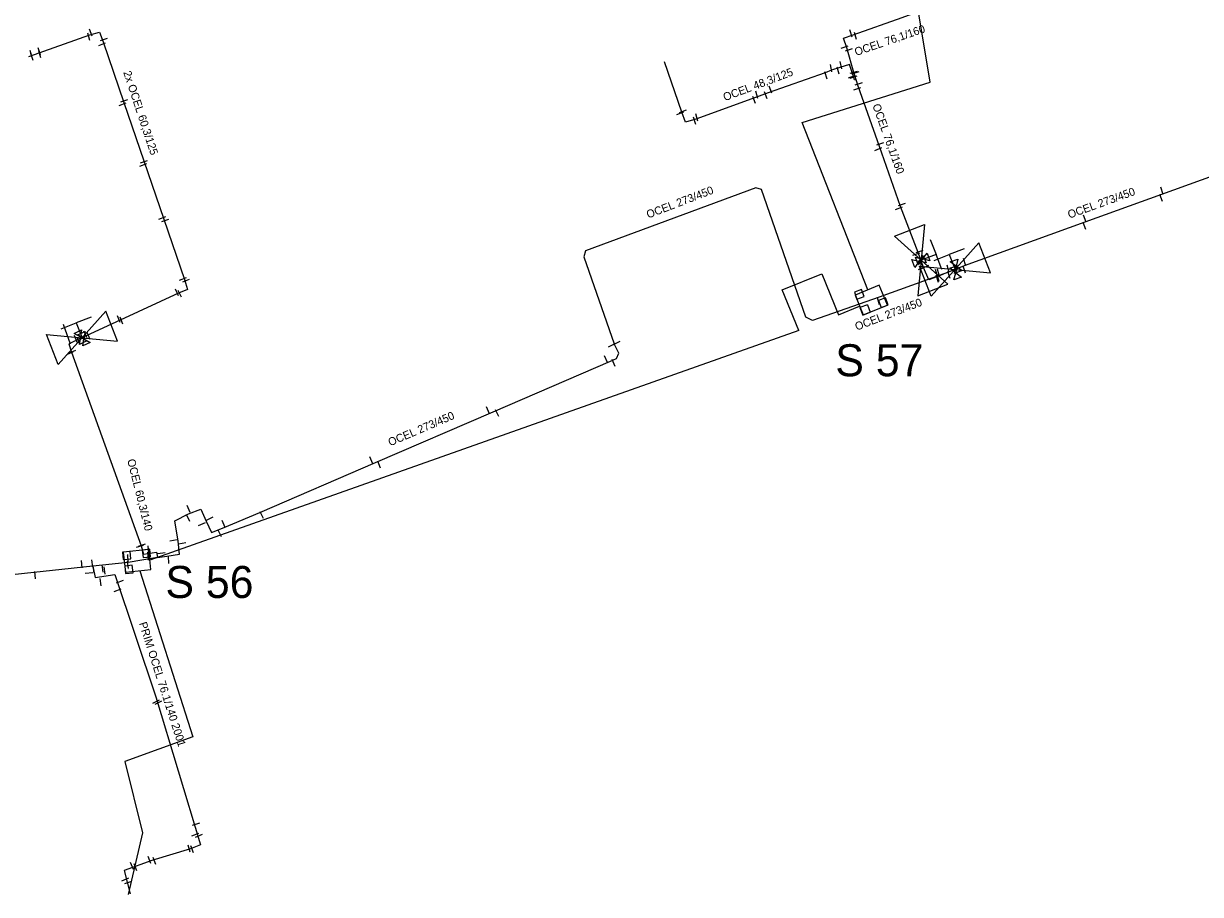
# Model space of a CAD drawing. Extents: x -642943 to -623314, y -1138561 to -1113539.
# Drawn here: x -642240 to -642129.7, y -1114498.3 to -1114416.6 of the extents above; entities that cross this region are included whole.
import ezdxf

# ---------------------------------------------------------------- set-up
doc = ezdxf.new("R2010")
doc.units = 0
for name, color, linetype in [('horkovod armatury', 7, 'Continuous'), ('horkovod dimenze', 7, 'Continuous'), ('horkovod předisol', 7, 'Continuous'), ('horkovod sváry', 7, 'Continuous'), ('horkovod trasa', 7, 'Continuous'), ('horkovod zrušený', 7, 'Continuous'), ('horkovod číslo šachty', 7, 'Continuous'), ('horkovod šachty', 7, 'Continuous')]:
    doc.layers.add(name, color=color, linetype=linetype)

# ---------------------------------------------------------------- blocks, each defined once
blk = doc.blocks.new('SPH')
at = {"layer": 'horkovod sváry'}
blk.add_line((0, -0.035), (0, 0.035), dxfattribs=at)
blk = doc.blocks.new('SPH_1')
at = {"layer": 'horkovod sváry'}
blk.add_line((0, -0.035), (0, 0.035), dxfattribs=at)
blk = doc.blocks.new('POINT_DISPLAY')
blk.add_line((0, 0), (0, 0))
blk = doc.blocks.new('SCH_01_74')
at = {"layer": 'horkovod armatury'}
for p, q in [((10, 5), (-10, -5)), ((-10, -5), (-10, 5)), ((-10, 5), (10, -5)), ((-5, 5), (0, 5)), ((0, 5), (0, 0)), ((5, 5), (0, 5)), ((10, -5), (10, 5))]:
    blk.add_line(p, q, dxfattribs=at)
blk = doc.blocks.new('SH')
at = {"layer": 'horkovod armatury'}
for p, q in [((-0.057, -0.039), (-0.056, 0.038)), ((-0.056, 0.038), (0, 0)), ((0.001, 0), (0.058, 0.037)), ((0.058, 0.037), (0.058, -0.039)), ((0.001, 0), (-0.057, -0.039)), ((0.058, -0.039), (0.001, 0))]:
    blk.add_line(p, q, dxfattribs=at)

msp = doc.modelspace()

# ---------------------------------------------------------------- linework, layer by layer
at = {"layer": 'horkovod předisol'}
msp.add_line((-642153.76, -1114440.1), (-642159.83, -1114442.28), dxfattribs=at)
for points in [[(-642161.98, -1114421.91), (-642162.19, -1114421.22), (-642162.85, -1114418.92), (-642163.16, -1114418), (-642162.25, -1114417.68), (-642157.67, -1114416.06), (-642156.72, -1114415.71), (-642157.07, -1114414.84), (-642157.48, -1114413.59), (-642157.69, -1114412.9), (-642156.46, -1114412.44), (-642156.65, -1114411.72), (-642156.84, -1114410.82), (-642155.96, -1114410.48), (-642154.25, -1114409.92)], [(-642239.53, -1114419.72), (-642233.82, -1114417.68), (-642232.9, -1114417.44), (-642232.57, -1114418.33), (-642230.63, -1114424.04), (-642226.88, -1114434.98), (-642224.94, -1114440.63), (-642224.66, -1114441.55), (-642225.51, -1114441.91), (-642230.97, -1114444.42), (-642235.79, -1114446.66), (-642235.55, -1114447.44), (-642229.02, -1114465.57), (-642228.78, -1114466.36), (-642227.56, -1114466.17), (-642227.48, -1114466.67)], [(-642161.98, -1114421.91), (-642162.13, -1114421.91), (-642162.23, -1114421.6), (-642162.59, -1114420.46), (-642163.52, -1114420.76), (-642164.28, -1114421), (-642164.87, -1114421.25), (-642170.22, -1114423.11), (-642171.42, -1114423.56), (-642177, -1114425.59), (-642177.99, -1114425.88), (-642178.33, -1114424.93), (-642179.96, -1114420.22)], [(-642153.76, -1114440.1), (-642153.79, -1114440.13), (-642155.18, -1114440.64), (-642155.65, -1114439.48), (-642156.16, -1114438.1), (-642157.81, -1114433.77), (-642159.8, -1114428.14), (-642161.79, -1114422.49), (-642161.98, -1114421.91)], [(-642121.61, -1114428.42), (-642122.19, -1114428.61), (-642133.37, -1114432.66), (-642140.55, -1114435.26), (-642151.85, -1114439.35), (-642153.32, -1114439.93), (-642153.76, -1114440.1)], [(-642159.83, -1114442.28), (-642166.07, -1114444.46), (-642166.69, -1114444.16), (-642170.85, -1114432.19), (-642171.38, -1114432.04), (-642187.34, -1114437.92), (-642187.51, -1114438.49), (-642184.66, -1114446.66)], [(-642227.48, -1114466.67), (-642226.61, -1114466.56), (-642225.41, -1114466.36), (-642225.55, -1114465.16), (-642225.85, -1114463.23), (-642224.56, -1114462.57), (-642223.41, -1114462.16), (-642222.92, -1114463.28), (-642222.42, -1114464.34), (-642221.39, -1114463.93), (-642217.89, -1114462.46), (-642207.03, -1114457.77), (-642196.02, -1114453.02), (-642185, -1114448.26), (-642184.44, -1114448.02), (-642184.22, -1114447.53), (-642184.66, -1114446.66)], [(-642227.48, -1114466.67), (-642230.23, -1114467.16), (-642233.55, -1114467.49)], [(-642233.55, -1114467.49), (-642241.96, -1114468.39), (-642241.72, -1114470.34), (-642244.77, -1114470.62), (-642244.92, -1114468.72), (-642281.82, -1114471.99), (-642300.47, -1114473.84), (-642300.82, -1114470.88), (-642304.31, -1114470.84), (-642305.9, -1114473.74), (-642311.28, -1114470.82)], [(-642233.55, -1114467.49), (-642233.32, -1114468.55), (-642231.46, -1114468.26), (-642227.63, -1114479.75), (-642223.44, -1114493.6), (-642224.38, -1114494), (-642228, -1114495.09), (-642230.61, -1114496), (-642230.04, -1114498.21)]]:
    msp.add_lwpolyline(points, dxfattribs=at)
at = {"layer": 'horkovod trasa'}
msp.add_line((-642153.76, -1114440.1), (-642159.83, -1114442.28), dxfattribs=at)
for points in [[(-642161.98, -1114421.91), (-642162.19, -1114421.22), (-642162.85, -1114418.92), (-642163.16, -1114418), (-642162.25, -1114417.68), (-642157.67, -1114416.06), (-642156.72, -1114415.71), (-642157.07, -1114414.84), (-642157.48, -1114413.59), (-642157.69, -1114412.9), (-642156.46, -1114412.44), (-642156.65, -1114411.72), (-642156.84, -1114410.82), (-642155.96, -1114410.48), (-642154.25, -1114409.92)], [(-642239.53, -1114419.72), (-642233.82, -1114417.68), (-642232.9, -1114417.44), (-642232.57, -1114418.33), (-642230.63, -1114424.04), (-642226.88, -1114434.98), (-642224.94, -1114440.63), (-642224.66, -1114441.55), (-642225.51, -1114441.91), (-642230.97, -1114444.42), (-642235.79, -1114446.66), (-642235.55, -1114447.44), (-642229.02, -1114465.57), (-642228.78, -1114466.36), (-642227.56, -1114466.17), (-642227.48, -1114466.67)], [(-642161.98, -1114421.91), (-642162.13, -1114421.91), (-642162.23, -1114421.6), (-642162.59, -1114420.46), (-642163.52, -1114420.76), (-642164.28, -1114421), (-642164.87, -1114421.25), (-642170.22, -1114423.11), (-642171.42, -1114423.56), (-642177, -1114425.59), (-642177.99, -1114425.88), (-642178.33, -1114424.93), (-642179.96, -1114420.22)], [(-642153.76, -1114440.1), (-642153.79, -1114440.13), (-642155.18, -1114440.64), (-642155.65, -1114439.48), (-642156.16, -1114438.1), (-642157.81, -1114433.77), (-642159.8, -1114428.14), (-642161.79, -1114422.49), (-642161.98, -1114421.91)], [(-642121.61, -1114428.42), (-642122.19, -1114428.61), (-642133.37, -1114432.66), (-642140.55, -1114435.26), (-642151.85, -1114439.35), (-642153.32, -1114439.93), (-642153.76, -1114440.1)], [(-642159.83, -1114442.28), (-642166.07, -1114444.46), (-642166.69, -1114444.16), (-642170.85, -1114432.19), (-642171.38, -1114432.04), (-642187.34, -1114437.92), (-642187.51, -1114438.49), (-642184.66, -1114446.66)], [(-642227.48, -1114466.67), (-642226.61, -1114466.56), (-642225.41, -1114466.36), (-642225.55, -1114465.16), (-642225.85, -1114463.23), (-642224.56, -1114462.57), (-642223.41, -1114462.16), (-642222.92, -1114463.28), (-642222.42, -1114464.34), (-642221.39, -1114463.93), (-642217.89, -1114462.46), (-642207.03, -1114457.77), (-642196.02, -1114453.02), (-642185, -1114448.26), (-642184.44, -1114448.02), (-642184.22, -1114447.53), (-642184.66, -1114446.66)], [(-642227.48, -1114466.67), (-642230.23, -1114467.16), (-642233.55, -1114467.49)], [(-642233.55, -1114467.49), (-642241.96, -1114468.39), (-642241.72, -1114470.34), (-642244.77, -1114470.62), (-642244.92, -1114468.72), (-642281.82, -1114471.99), (-642300.47, -1114473.84), (-642300.82, -1114470.88), (-642304.31, -1114470.84), (-642305.9, -1114473.74), (-642311.28, -1114470.82)], [(-642233.55, -1114467.49), (-642233.32, -1114468.55), (-642231.46, -1114468.26), (-642227.63, -1114479.75), (-642223.44, -1114493.6), (-642224.38, -1114494), (-642228, -1114495.09), (-642230.61, -1114496), (-642230.04, -1114498.21)]]:
    msp.add_lwpolyline(points, dxfattribs=at)
at = {"layer": 'horkovod zrušený'}
for p, q in [((-642168.91, -1114441.6), (-642165.21, -1114440.08)), ((-642165.21, -1114440.08), (-642163.63, -1114443.92)), ((-642167.36, -1114445.39), (-642168.91, -1114441.6)), ((-642163.63, -1114443.92), (-642161.65, -1114443.11)), ((-642236.32, -1114444.8), (-642235.67, -1114446.66)), ((-642167.36, -1114445.39), (-642228.18, -1114466.92)), ((-642229.14, -1114467.92), (-642224.15, -1114483.5)), ((-642224.15, -1114483.5), (-642230.55, -1114485.79)), ((-642230.55, -1114485.79), (-642228.89, -1114492.47)), ((-642228.89, -1114492.47), (-642230.22, -1114498.26))]:
    msp.add_line(p, q, dxfattribs=at)
msp.add_lwpolyline([(-642160.87, -1114441.6), (-642167.04, -1114425.89), (-642155.03, -1114422.13), (-642156.59, -1114412.68), (-642152.36, -1114410.23)], dxfattribs=at)
at = {"layer": 'horkovod šachty'}
for p, q in [((-642161.49, -1114441.56), (-642162.14, -1114441.8)), ((-642161.24, -1114442.22), (-642161.49, -1114441.56)), ((-642162.14, -1114441.8), (-642161.9, -1114442.46)), ((-642161.9, -1114442.46), (-642161.24, -1114442.22)), ((-642159.24, -1114442.33), (-642159.89, -1114442.58)), ((-642159.89, -1114442.58), (-642159.63, -1114443.23)), ((-642158.98, -1114442.98), (-642159.24, -1114442.33)), ((-642160.93, -1114442.99), (-642161.63, -1114443.25)), ((-642161.63, -1114443.25), (-642161.36, -1114443.95)), ((-642161.36, -1114443.95), (-642160.66, -1114443.69)), ((-642160.93, -1114442.99), (-642160.66, -1114443.69)), ((-642159.63, -1114443.23), (-642158.98, -1114442.98)), ((-642230.05, -1114466.11), (-642230.74, -1114466.18)), ((-642230.74, -1114466.18), (-642230.68, -1114466.88)), ((-642230.68, -1114466.88), (-642229.98, -1114466.81)), ((-642229.98, -1114466.81), (-642230.05, -1114466.11)), ((-642228.2, -1114465.9), (-642228.9, -1114465.98)), ((-642228.9, -1114465.98), (-642228.82, -1114466.68)), ((-642228.82, -1114466.68), (-642228.13, -1114466.6)), ((-642228.13, -1114466.6), (-642228.2, -1114465.9)), ((-642229.84, -1114467.41), (-642230.54, -1114467.48)), ((-642230.54, -1114467.48), (-642230.47, -1114468.18)), ((-642229.77, -1114468.11), (-642229.84, -1114467.41)), ((-642230.47, -1114468.18), (-642229.77, -1114468.11))]:
    msp.add_line(p, q, dxfattribs=at)
for points in [[(-642159.05, -1114443.01), (-642159.81, -1114441.16), (-642162.07, -1114442.09), (-642161.32, -1114443.94), (-642159.05, -1114443.01)], [(-642228.1, -1114467.81), (-642228.29, -1114465.92), (-642230.68, -1114466.17), (-642230.48, -1114468.06), (-642228.1, -1114467.81)]]:
    msp.add_lwpolyline(points, dxfattribs=at)

# ---------------------------------------------------------------- block references
at = {"layer": 'horkovod armatury'}
for name, p, xscale, yscale, rotation in [('SCH_01_74', (-642155.89, -1114438.82), 0.3000027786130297, 0.3000027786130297, -68.61641472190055), ('SH', (-642155.76, -1114438.7), 9.999987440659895, 9.999987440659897, 19.56871816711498), ('SCH_01_74', (-642152.71, -1114439.68), 0.3000027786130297, 0.3000027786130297, 21.38358527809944), ('SH', (-642156.09, -1114438.91), 9.999993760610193, 9.999993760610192, 21.309328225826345), ('SH', (-642152.64, -1114439.97), 9.999980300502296, 9.999980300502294, -70.56005396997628), ('SH', (-642152.6, -1114439.36), 10.000023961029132, 10.000023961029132, -68.71593884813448), ('SCH_01_74', (-642234.55, -1114446.09), 0.3000027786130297, 0.3000027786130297, 21.38358527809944), ('SH', (-642234.68, -1114446.01), 9.999985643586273, 9.999985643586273, -63.70759346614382), ('SH', (-642234.37, -1114446.16), 9.999986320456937, 9.999986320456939, -64.81094686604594)]:
    msp.add_blockref(name, p, dxfattribs=dict(at, xscale=xscale, yscale=yscale, rotation=rotation))
at = {"layer": 'horkovod sváry'}
for name, p, xscale, yscale, rotation in [('SPH', (-642233.72, -1114417.47), 9.999995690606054, 9.99999569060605, 20.802147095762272), ('SPH', (-642162.46, -1114417.56), 9.999985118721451, 9.999985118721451, 17.188097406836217), ('SPH_1', (-642233.92, -1114417.88), 10.000015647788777, 10.000015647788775, 16.55153491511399), ('SPH', (-642232.48, -1114418.11), 9.999981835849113, 9.999981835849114, -71.44186911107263), ('SPH_1', (-642162.04, -1114417.8), 9.99999101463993, 9.999991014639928, 16.774376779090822), ('SPH_1', (-642239.32, -1114419.49), 10.00000747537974, 10.000007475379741, 16.264238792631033), ('SPH', (-642239.24, -1114419.77), 10.000019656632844, 10.000019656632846, 16.33482452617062), ('SPH_1', (-642238.55, -1114419.24), 10.00000747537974, 10.000007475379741, 16.264238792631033), ('SPH', (-642238.5, -1114419.51), 10.000019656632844, 10.000019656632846, 16.33482452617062), ('SPH', (-642232.66, -1114418.57), 9.999984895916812, 9.999984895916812, -68.50581722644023), ('SPH_1', (-642163.05, -1114418.82), 9.99997471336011, 9.99997471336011, -71.12437567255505), ('SPH_1', (-642162.66, -1114419.09), 9.999996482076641, 9.99999648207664, -71.79698793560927), ('SPH_1', (-642164.32, -1114420.8), 9.999993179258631, 9.999993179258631, 12.493183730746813), ('SPH_1', (-642163.4, -1114420.54), 10.000001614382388, 10.00000161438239, 12.515582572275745), ('SPH_1', (-642164.8, -1114421.5), 10.00001895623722, 10.00001895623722, 17.739040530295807), ('SPH_1', (-642163.65, -1114421.04), 10.000018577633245, 10.000018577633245, 15.452102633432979), ('SPH_1', (-642162.38, -1114421.6), 9.99999335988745, 9.999993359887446, -69.960271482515), ('SPH_1', (-642162.22, -1114421.65), 9.999988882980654, 9.999988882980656, -71.04430524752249), ('SPH_1', (-642162.2, -1114421.18), 9.999982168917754, 9.999982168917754, -72.86802371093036), ('SPH_1', (-642162.04, -1114421.23), 9.999992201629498, 9.9999922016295, -72.19675059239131), ('SPH_1', (-642170, -1114422.83), 9.99998557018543, 9.99998557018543, 21.592281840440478), ('SPH_1', (-642161.86, -1114422.73), 10.00000128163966, 10.000001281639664, -70.2684105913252), ('SPH_1', (-642161.73, -1114422.27), 9.999993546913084, 9.999993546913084, -72.37208757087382), ('SPH_1', (-642230.58, -1114423.85), 10.000004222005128, 10.00000422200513, -71.53560568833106), ('SPH_1', (-642171.54, -1114423.79), 10.00000713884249, 10.00000713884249, 19.13912691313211), ('SPH_1', (-642171.29, -1114423.31), 10.000007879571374, 10.000007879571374, 17.959934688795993), ('SPH_1', (-642170.44, -1114423.36), 10.000026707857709, 10.00002670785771, 20.427514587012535), ('SPH_1', (-642230.73, -1114424.19), 9.999978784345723, 9.999978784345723, -69.28769369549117), ('SPH_1', (-642178.46, -1114425.04), 9.999997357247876, 9.999997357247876, -69.27233017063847), ('SPH', (-642178.22, -1114424.84), 9.999983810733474, 9.99998381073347, -70.4409016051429), ('SPH_1', (-642177.13, -1114425.75), 10.000013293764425, 10.000013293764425, 18.27320950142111), ('SPH', (-642176.91, -1114425.44), 10.000012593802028, 10.00001259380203, 15.128218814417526), ('SPH_1', (-642159.9, -1114428.4), 9.999982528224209, 9.999982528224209, -65.83802014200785), ('SPH_1', (-642159.71, -1114427.89), 10.000006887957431, 10.000006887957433, -69.85831089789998), ('SPH', (-642228.8, -1114429.86), 10.000013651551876, 10.000013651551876, -68.46974761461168), ('SPH', (-642228.75, -1114429.57), 9.999991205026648, 9.999991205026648, -71.78939459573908), ('SPH', (-642133.39, -1114432.98), 10.000012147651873, 10.000012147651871, 19.416399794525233), ('SPH', (-642133.32, -1114432.31), 9.999982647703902, 9.999982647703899, 18.16344126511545), ('SPH_1', (-642157.96, -1114433.94), 9.999987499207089, 9.999987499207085, -70.19211656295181), ('SPH_1', (-642157.69, -1114433.57), 9.999997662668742, 9.999997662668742, -72.75578156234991), ('SPH', (-642227.02, -1114434.84), 10.00000334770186, 10.000003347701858, -70.06079599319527), ('SPH_1', (-642140.53, -1114434.92), 10.000010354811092, 10.000010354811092, 20.731635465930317), ('SPH', (-642226.75, -1114435.08), 9.999991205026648, 9.999991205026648, -71.78939459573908), ('SPH_1', (-642140.58, -1114435.61), 10.00000943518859, 10.00000943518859, 20.73991070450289), ('SPH', (-642156.33, -1114438.24), 10.00001669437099, 10.00001669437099, -70.9594254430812), ('SPH', (-642156.03, -1114437.99), 10.000002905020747, 10.000002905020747, -71.78492263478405), ('SPH', (-642155.49, -1114439.43), 9.999999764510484, 9.999999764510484, -65.1178230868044), ('SPH_1', (-642153.35, -1114439.62), 9.999996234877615, 9.999996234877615, 15.25514210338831), ('SPH_1', (-642151.84, -1114439.69), 9.999981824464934, 9.999981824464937, 18.645117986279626), ('SPH_1', (-642151.81, -1114438.99), 9.999988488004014, 9.999988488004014, 16.889503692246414), ('SPH_1', (-642225.08, -1114440.56), 9.99999150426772, 9.999991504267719, -67.91276748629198), ('SPH_1', (-642155.82, -1114439.55), 10.000010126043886, 10.000010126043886, -66.26490413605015), ('SPH_1', (-642154.45, -1114440.01), 10.00002121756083, 10.00002121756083, 15.237404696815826), ('SPH', (-642154.37, -1114440.56), 10.000003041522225, 10.000003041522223, 17.191137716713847), ('SPH_1', (-642154.28, -1114440.48), 10.000022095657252, 10.000022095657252, 15.71634300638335), ('SPH', (-642154.25, -1114439.99), 10.000004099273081, 10.000004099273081, 15.777912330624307), ('SPH', (-642153.27, -1114440.2), 9.999992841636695, 9.999992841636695, 17.00217788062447), ('SPH', (-642225.65, -1114441.84), 10.000023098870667, 10.000023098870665, 23.650276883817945), ('SPH', (-642224.79, -1114440.72), 9.9999815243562, 9.999981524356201, -67.7911827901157), ('SPH', (-642225.38, -1114441.97), 9.999988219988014, 9.999988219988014, 26.16747761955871), ('SPH_1', (-642159.87, -1114442.67), 10.000008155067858, 10.000008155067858, 15.77014289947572), ('SPH_1', (-642231.09, -1114444.34), 10.000007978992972, 10.000007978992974, 22.14911388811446), ('SPH_1', (-642230.85, -1114444.48), 9.999988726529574, 9.999988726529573, 21.26295249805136), ('SPH', (-642235.12, -1114446.19), 9.999988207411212, 9.999988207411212, 20.60051270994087), ('SPH_1', (-642234.22, -1114445.77), 10.000009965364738, 10.000009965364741, 24.406903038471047), ('SPH_1', (-642233.93, -1114445.92), 9.999980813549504, 9.999980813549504, 25.00404719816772), ('SPH', (-642234.88, -1114446.37), 10.000001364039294, 10.000001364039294, 21.70821645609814), ('SPH_1', (-642184.88, -1114446.77), 9.999972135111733, 9.999972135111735, -64.0623408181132), ('SPH_1', (-642184.4, -1114446.55), 9.999977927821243, 9.999977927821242, -63.63970059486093), ('SPH_1', (-642235.66, -1114447.51), 10.000017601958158, 10.000017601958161, -67.14799419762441), ('SPH_1', (-642235.45, -1114447.38), 10.000009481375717, 10.000009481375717, -67.8183348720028), ('SPH_1', (-642185.43, -1114448.09), 9.999972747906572, 9.999972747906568, 22.085548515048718), ('SPH_1', (-642184.72, -1114448.45), 10.000026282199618, 10.000026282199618, 23.402343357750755), ('SPH', (-642196.5, -1114452.88), 9.999993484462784, 9.999993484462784, 24.35304755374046), ('SPH_1', (-642195.63, -1114453.16), 9.999971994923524, 9.999971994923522, 26.130964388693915), ('SPH_1', (-642207.42, -1114457.56), 9.999991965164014, 9.999991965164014, 22.52586747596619), ('SPH', (-642206.7, -1114457.98), 10.000009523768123, 10.000009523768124, 21.31616636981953), ('SPH', (-642224.55, -1114462.14), 10.000018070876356, 10.000018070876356, 22.773564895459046), ('SPH_1', (-642217.69, -1114462.71), 10.000010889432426, 10.000010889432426, 25.48921175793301), ('SPH_1', (-642224.6, -1114462.98), 9.999996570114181, 9.99999657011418, 24.516269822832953), ('SPH_1', (-642223.3, -1114463.53), 9.999989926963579, 9.999989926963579, -66.9485841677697), ('SPH', (-642222.58, -1114463.03), 9.999977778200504, 9.999977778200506, -64.05434562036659), ('SPH_1', (-642221.26, -1114463.54), 9.999994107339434, 9.999994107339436, 23.341385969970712), ('SPH_1', (-642221.64, -1114464.42), 9.999977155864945, 9.999977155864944, 25.872984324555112), ('SPH', (-642229.12, -1114465.62), 10.000007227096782, 10.000007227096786, -72.80607686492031), ('SPH_1', (-642228.93, -1114465.5), 9.99999107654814, 9.99999107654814, -73.13893951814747), ('SPH_1', (-642228.32, -1114465.94), 9.999984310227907, 9.999984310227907, 4.890069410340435), ('SPH', (-642225.97, -1114465.04), 9.999979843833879, 9.999979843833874, -79.92183624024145), ('SPH_1', (-642225.16, -1114465.34), 10.000014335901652, 10.000014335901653, -79.64100677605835), ('SPH', (-642234.57, -1114467.3), 9.999984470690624, 9.999984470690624, 5.8113697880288), ('SPH', (-642233.58, -1114467.24), 10.000014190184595, 10.000014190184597, 7.894617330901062), ('SPH_1', (-642230.25, -1114466.76), 10.000003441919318, 10.00000344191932, 3.2201591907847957), ('SPH', (-642228.35, -1114466.57), 9.9999769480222, 9.999976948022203, 6.272307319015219), ('SPH_1', (-642228.33, -1114466.51), 10.000010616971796, 10.0000106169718, 5.765228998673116), ('SPH_1', (-642227.1, -1114466.25), 10.00001383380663, 10.000013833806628, -80.80194947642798), ('SPH_1', (-642226.43, -1114466.9), 9.999983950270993, 9.99998395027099, 3.765730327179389), ('SPH', (-642238.94, -1114468.33), 9.99999564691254, 9.99999564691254, 2.8354249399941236), ('SPH', (-642233.46, -1114467.8), 10.000010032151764, 10.000010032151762, 6.890816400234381), ('SPH', (-642232.61, -1114467.7), 10.00000079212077, 10.000000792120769, 9.493332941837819), ('SPH', (-642232.43, -1114467.9), 9.99998820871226, 9.999988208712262, 6.978182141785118), ('SPH', (-642230.24, -1114467.37), 9.999984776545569, 9.999984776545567, 7.106418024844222), ('SPH', (-642233.89, -1114468.12), 9.999980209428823, 9.999980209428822, -85.10082399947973), ('SPH', (-642232.81, -1114469), 10.00001516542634, 10.000015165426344, 7.506382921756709), ('SPH', (-642231, -1114468.92), 9.999987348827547, 9.999987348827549, -70.29077277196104), ('SPH', (-642231.21, -1114469.73), 10.00000625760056, 10.00000625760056, -69.98188089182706), ('SPH', (-642227.61, -1114480.18), 9.999990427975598, 9.999990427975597, -63.92642903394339), ('SPH', (-642227.38, -1114480.26), 9.999977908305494, 9.999977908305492, -64.0866830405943), ('SPH', (-642223.85, -1114491.66), 9.999992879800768, 9.999992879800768, -70.64097861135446), ('SPH', (-642223.92, -1114492.64), 9.99999100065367, 9.999991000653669, -71.10184859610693), ('SPH', (-642223.59, -1114492.74), 10.000011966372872, 10.000011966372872, -66.80154961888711), ('SPH', (-642224.5, -1114493.97), 9.999983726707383, 9.999983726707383, 16.61728836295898), ('SPH', (-642224.22, -1114494.03), 10.000019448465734, 10.000019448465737, 19.057787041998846), ('SPH', (-642229.87, -1114495.59), 10.00000907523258, 10.00000907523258, 22.655288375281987), ('SPH', (-642229.53, -1114495.71), 10.000014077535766, 10.000014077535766, 21.801260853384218), ('SPH', (-642228.22, -1114495.04), 9.999994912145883, 9.999994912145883, 20.40025279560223), ('SPH', (-642227.74, -1114495.13), 9.99999604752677, 9.999996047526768, 20.983205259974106), ('SPH', (-642230.48, -1114496.84), 9.99998144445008, 9.999981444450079, -66.86502986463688), ('SPH', (-642230.22, -1114497.13), 10.000013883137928, 10.00001388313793, -70.93740318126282)]:
    msp.add_blockref(name, p, dxfattribs=dict(at, xscale=xscale, yscale=yscale, rotation=rotation))
at = {"layer": 'horkovod šachty'}
for p in [(-642161.69, -1114442.01), (-642161.14, -1114443.47), (-642159.43, -1114442.78), (-642230.36, -1114466.49), (-642228.51, -1114466.29), (-642230.16, -1114467.8)]:
    msp.add_blockref('POINT_DISPLAY', p, dxfattribs=at)

# ---------------------------------------------------------------- texts
at = {"layer": 'horkovod dimenze'}
for s, rotation, p in [('OCEL 76,1/160', 18.9531, (-642161.98, -1114419.67)), ('2x OCEL 60,3/125', 288.3151, (-642230.69, -1114421.2)), ('OCEL 48,3/125', 20.7569, (-642174.28, -1114423.91)), ('OCEL 76,1/160', 289.7617, (-642160.47, -1114424.3)), ('OCEL 273/450', 20.9886, (-642181.47, -1114434.91)), ('OCEL 273/450', 19.8402, (-642141.99, -1114434.92)), ('OCEL 273/450', 20.9886, (-642161.92, -1114445.42)), ('OCEL 273/450', 23.1986, (-642205.66, -1114456.26)), ('OCEL 60,3/140', 284.0362, (-642230.32, -1114457.54)), ('PRIM OCEL 76.1/140 2001', 287.7043, (-642229.22, -1114472.85))]:
    msp.add_text(s, height=0.75, rotation=rotation, dxfattribs=at).set_placement(p)
at = {"layer": 'horkovod číslo šachty'}
for s, p in [('S 57', (-642163.93, -1114449.69)), ('S 56', (-642226.73, -1114470.47))]:
    msp.add_text(s, height=3, dxfattribs=at).set_placement(p)

doc.saveas('drawing.dxf')
